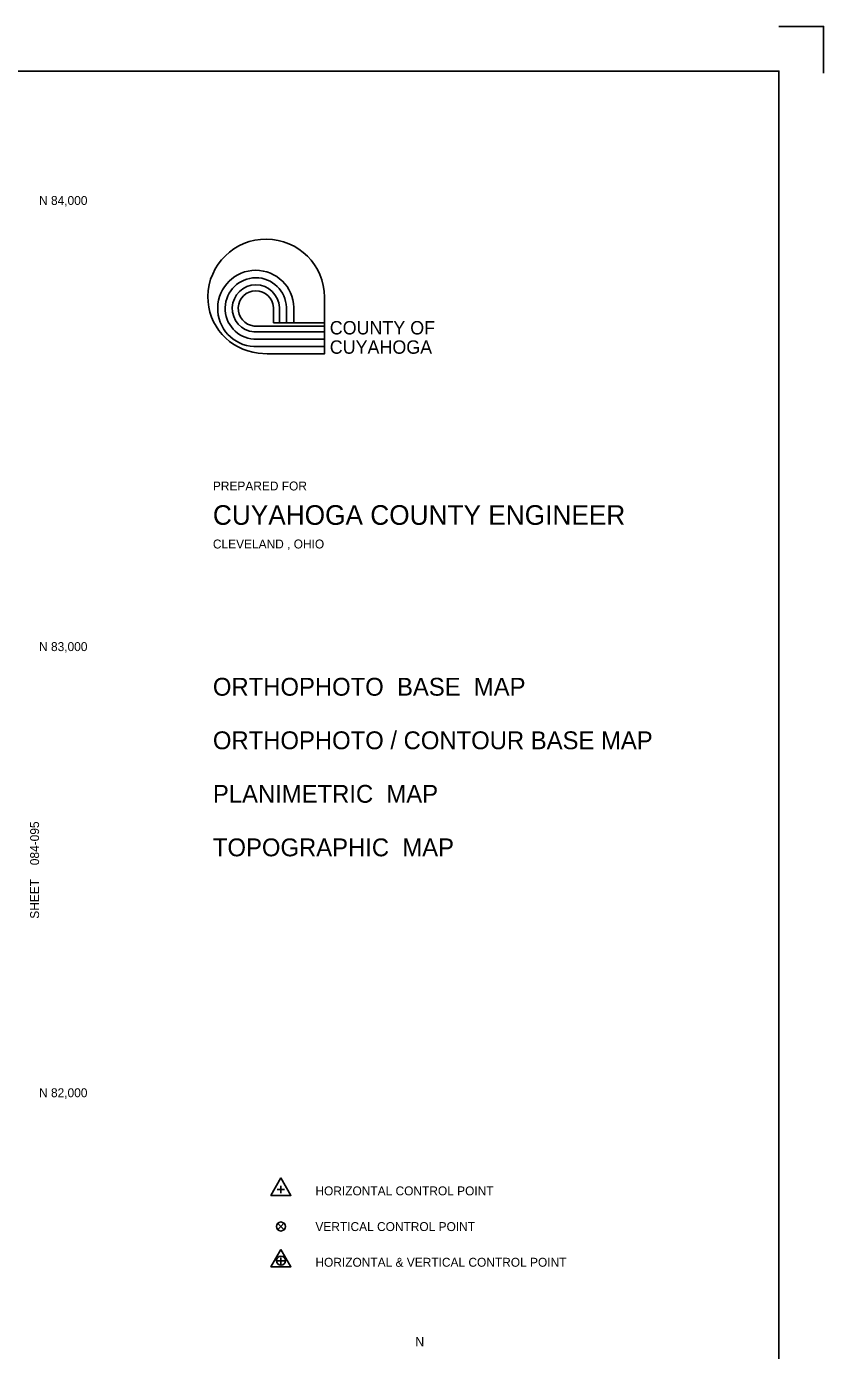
# Model space of a CAD drawing. Extents: x 79600 to 91800, y 75600 to 84400.
# Drawn here: x 90012 to 91800, y 81432 to 84400 of the extents above; entities that cross this region are included whole.
import ezdxf

# ---------------------------------------------------------------- set-up
doc = ezdxf.new("R2010")
doc.units = 0
for name, color, linetype in [('084-090$0$GRID', 7, 'Continuous'), ('084-090$0$TI_BORDER', 7, 'Continuous'), ('084-090$0$TI_CCLOGO', 7, 'Continuous'), ('084-090$0$TI_HOR', 7, 'Continuous'), ('084-090$0$TI_NORTHA', 7, 'Continuous'), ('084-090$0$TI_ORTHO_BM', 7, 'Continuous'), ('084-090$0$TI_ORTHO_CBM', 7, 'Continuous'), ('084-090$0$TI_PLAN', 7, 'Continuous'), ('084-090$0$TI_SHEET', 7, 'Continuous'), ('084-090$0$TI_TOPO', 7, 'Continuous'), ('084-090$0$TI_VER', 7, 'Continuous')]:
    doc.layers.add(name, color=color, linetype=linetype)

msp = doc.modelspace()

# ---------------------------------------------------------------- linework, layer by layer
at = {"layer": '084-090$0$TI_BORDER'}
msp.add_lwpolyline([(84700, 84300), (91700, 84300), (91700, 79700), (84700, 79700)], close=True, dxfattribs=at)
at = {"layer": '084-090$0$TI_CCLOGO'}
for p, q in [((90565.8, 83735.9), (90565.8, 83770.3)), ((90579.1, 83735.9), (90579.1, 83770.3)), ((90595, 83735.9), (90595, 83770.3)), ((90611.8, 83735.9), (90611.8, 83770.3)), ((90522.2, 83728.6), (90680.2, 83728.6)), ((90679.6, 83735.9), (90565.8, 83735.9)), ((90522.2, 83715.2), (90680.2, 83715.2)), ((90522.2, 83699.3), (90680.2, 83699.3)), ((90522.2, 83682.5), (90680.2, 83682.5))]:
    msp.add_line(p, q, dxfattribs=at)
msp.add_lwpolyline([(90531.8, 83667.9), (90551.5, 83665.9), (90680.2, 83665.9), (90680.2, 83793.4)], dxfattribs=at)
for centre, radius, start, end in [((90549.4, 83792.5), 130.9, 0.3855, 178.9908), ((90526.3, 83768), 85.5, 1.5769, 267.2612), ((90526.3, 83768), 68.8, 1.9607, 266.5942), ((90526.3, 83768), 52.9, 2.5492, 265.5708), ((90545.5, 83794.2), 127, 179.7298, 263.8088), ((90526.3, 83768), 39.6, 3.4074, 264.0765)]:
    msp.add_arc(centre, radius, start, end, dxfattribs=at)
at = {"layer": '084-090$0$TI_HOR'}
for p, q in [((90574.5, 81793), (90590.5, 81793)), ((90582.5, 81785), (90582.5, 81801))]:
    msp.add_line(p, q, dxfattribs=at)
msp.add_lwpolyline([(90582.5, 81819), (90560, 81780), (90605, 81780)], close=True, dxfattribs=at)
at = {"layer": '084-090$0$TI_SHEET'}
msp.add_lwpolyline([(91700, 84400), (91800, 84400), (91800, 84295.5)], dxfattribs=at)
at = {"layer": '084-090$0$TI_VER'}
for p, q in [((90575.1, 81717.3), (90589.6, 81703)), ((90582.3, 81710.2), (90575.1, 81703)), ((90582.3, 81710.2), (90589.5, 81717.3)), ((90574.5, 81633), (90590.5, 81633)), ((90582.5, 81625), (90582.5, 81641))]:
    msp.add_line(p, q, dxfattribs=at)
msp.add_lwpolyline([(90582.5, 81659), (90560, 81620), (90605, 81620)], close=True, dxfattribs=at)
for centre in [(90582.5, 81710.2), (90582.6, 81633.5)]:
    msp.add_circle(centre, 10.1, dxfattribs=at)

# ---------------------------------------------------------------- texts
at = {"layer": '084-090$0$GRID'}
for s, p in [('N 84,000', (90040, 84000)), ('N 83,000', (90040, 83000)), ('N 82,000', (90040, 82000))]:
    msp.add_text(s, height=20, dxfattribs=at).set_placement(p)
at = {"layer": '084-090$0$TI_CCLOGO'}
for s, height, p in [('COUNTY OF', 30, (90692.2, 83709.7)), ('CUYAHOGA', 30, (90692.2, 83666.4)), ('PREPARED FOR', 20, (90430, 83360)), ('CUYAHOGA COUNTY ENGINEER', 44, (90430, 83283)), ('CLEVELAND , OHIO', 20, (90430, 83230))]:
    msp.add_text(s, height=height, dxfattribs=at).set_placement(p)
at = {"layer": '084-090$0$TI_HOR'}
msp.add_text('HORIZONTAL CONTROL POINT', height=20, dxfattribs=at).set_placement((90660, 81780))
at = {"layer": '084-090$0$TI_NORTHA'}
msp.add_text('N', height=21, dxfattribs=at).set_placement((90883.8, 81441.8))
at = {"layer": '084-090$0$TI_ORTHO_BM'}
msp.add_text('ORTHOPHOTO  BASE  MAP', height=40, dxfattribs=at).set_placement((90430, 82900))
at = {"layer": '084-090$0$TI_ORTHO_CBM'}
msp.add_text('ORTHOPHOTO / CONTOUR BASE MAP', height=40, dxfattribs=at).set_placement((90430, 82780))
at = {"layer": '084-090$0$TI_PLAN'}
msp.add_text('PLANIMETRIC  MAP', height=40, dxfattribs=at).set_placement((90430, 82660))
at = {"layer": '084-090$0$TI_SHEET'}
for s, p in [('084-095', (90040, 82520)), ('SHEET', (90040, 82400))]:
    msp.add_text(s, height=20, rotation=90, dxfattribs=at).set_placement(p)
at = {"layer": '084-090$0$TI_TOPO'}
msp.add_text('TOPOGRAPHIC  MAP', height=40, dxfattribs=at).set_placement((90430, 82540))
at = {"layer": '084-090$0$TI_VER'}
for s, p in [('VERTICAL CONTROL POINT', (90660, 81700)), ('HORIZONTAL & VERTICAL CONTROL POINT', (90660, 81620))]:
    msp.add_text(s, height=20, dxfattribs=at).set_placement(p)

doc.saveas('drawing.dxf')
